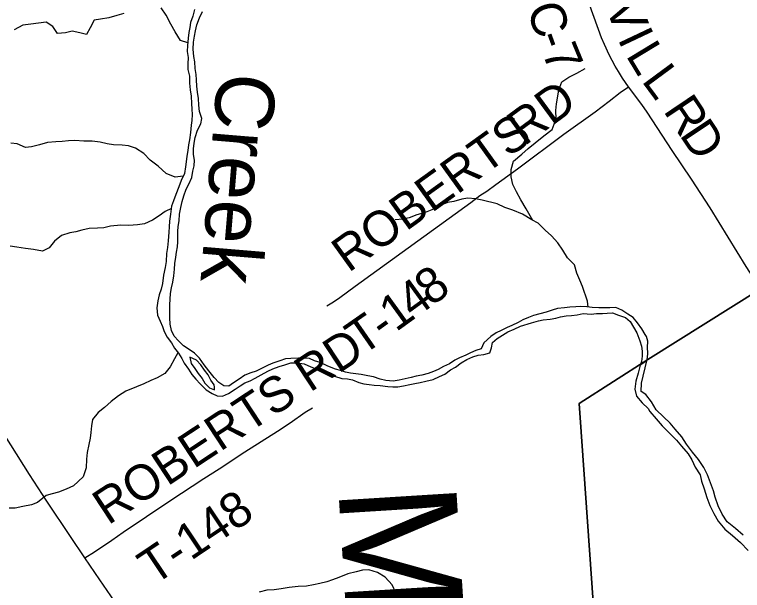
# Model space of a CAD drawing. Extents: x 114604 to 551442, y 316898 to 567001.
# Drawn here: x 130627 to 136809, y 369019 to 373907 of the extents above; entities that cross this region are included whole.
import ezdxf

# ---------------------------------------------------------------- set-up
doc = ezdxf.new("R2010")
doc.units = 0
for name, color, linetype in [('DV_X_County_Line', 7, 'Continuous'), ('GE_P_Alignment_1000_Cardinal_Points', 7, 'Continuous'), ('GE_P_Alignment_100_Distances', 7, 'Continuous'), ('GE_P_Alignment_500_Bearings', 7, 'Continuous'), ('GE_P_Alignment_500_Distances', 7, 'Continuous'), ('PM_P_Cells', 7, 'Continuous'), ('PM_P_CL_Double_Solid', 7, 'Continuous'), ('PM_P_Crosswalk', 7, 'Continuous'), ('RD_P_GR_Rt', 7, 'Continuous'), ('RS_Raster1', 7, 'Continuous')]:
    doc.layers.add(name, color=color, linetype=linetype)

msp = doc.modelspace()

# ---------------------------------------------------------------- linework, layer by layer
at = {"layer": 'DV_X_County_Line'}
msp.add_line((135996.9, 370968.9), (135939.5, 370932.1), dxfattribs=at)
for points in [[(132156.6, 373948.9), (132140.6, 373894.8), (132122.6, 373838.7), (132116.5, 373796.6), (132108.5, 373754.5), (132102.5, 373706.4), (132096.4, 373644.3), (132092.4, 373594.2), (132100.3, 373544.1), (132098.3, 373488), (132098.3, 373439.9), (132112.2, 373383.8), (132114.2, 373323.7), (132118.1, 373269.6), (132126.1, 373213.5), (132130, 373153.4), (132132, 373105.3), (132136, 373059.2), (132133.9, 373007.1), (132125.9, 372967.1), (132121.8, 372907), (132113.8, 372844.8), (132103.8, 372800.8), (132097.7, 372754.7), (132089.7, 372706.6), (132083.7, 372658.5), (132079.7, 372614.4), (132071.6, 372558.4), (132041.6, 372498.2), (132021.6, 372444.2), (131995.5, 372380.1), (131977.5, 372326), (131961.5, 372279.9), (131951.4, 372211.8), (131943.4, 372153.7), (131939.4, 372105.6), (131937.3, 372061.5), (131931.3, 371985.4), (131925.2, 371931.3), (131917.2, 371879.2), (131915.2, 371811.1), (131907.1, 371761), (131891.1, 371694.9), (131883, 371624.8), (131871, 371576.7), (131855, 371528.6), (131845, 371478.6)], [(131989.1, 371795), (131997.1, 371847.1), (132003.2, 371889.2), (132011.2, 371935.3), (132013.2, 371979.4), (132013.3, 372065.5), (132017.3, 372109.6), (132025.3, 372157.7), (132029.4, 372211.7), (132039.4, 372269.8), (132051.5, 372319.9), (132063.5, 372368), (132085.5, 372424.1), (132107.5, 372466.2), (132131.6, 372524.3), (132141.6, 372578.4), (132151.6, 372624.4), (132155.7, 372672.5), (132147.7, 372720.6), (132147.7, 372766.7), (132151.8, 372814.8), (132161.8, 372864.9), (132181.8, 372927), (132207.9, 372981), (132217.9, 373025.1), (132197.9, 373085.2), (132192, 373137.3), (132190, 373193.5), (132182.1, 373247.6), (132174.1, 373299.7), (132172.2, 373351.8), (132170.2, 373399.8), (132160.2, 373449.9), (132158.3, 373506), (132150.3, 373552.1), (132144.4, 373612.3), (132146.4, 373672.4), (132154.4, 373724.5), (132164.5, 373768.5), (132174.5, 373820.6), (132196.5, 373880.7), (132222.6, 373932.8)], [(135994, 371173.4), (135982.4, 371190.5), (135954.5, 371238.6), (135916.5, 371290.7), (135880.6, 371334.8), (135834.6, 371362.8), (135784.7, 371396.9), (135734.7, 371421), (135682.7, 371419), (135638.8, 371419), (135588.8, 371417), (135532.8, 371421), (135486.9, 371425.1), (135436.9, 371429.1), (135392.9, 371427.1), (135342.9, 371423.1), (135296.9, 371417.1), (135239, 371411.1), (135193, 371397.1), (135143, 371381.1), (135087, 371367.1), (135033.1, 371353.1), (134991.1, 371335.1), (134945.1, 371315.1), (134903.1, 371293.1), (134851.1, 371269), (134811.1, 371251), (134759.1, 371225), (134717.1, 371207), (134673.1, 371174.9), (134613.1, 371120.9), (134591.1, 371070.8), (134545.1, 371054.8), (134499.1, 371036.8), (134459.2, 371016.8), (134407.2, 370994.8), (134365.2, 370972.7), (134321.2, 370942.7), (134271.2, 370920.7), (134225.2, 370894.7), (134185.2, 370876.6), (134139.2, 370860.6), (134085.2, 370846.6), (134037.3, 370836.6), (133995.3, 370826.6), (133945.3, 370814.6), (133893.3, 370802.6), (133843.3, 370796.6), (133781.4, 370800.7), (133731.4, 370812.7), (133675.5, 370830.8), (133627.5, 370840.8), (133571.5, 370850.8), (133525.6, 370856.9), (133481.6, 370862.9), (133437.6, 370872.9), (133395.7, 370887), (133351.7, 370897), (133287.8, 370923.1), (133223.8, 370953.1), (133173.8, 370969.2), (133131.9, 370987.2), (133083.9, 370991.3), (133037.9, 370989.3), (132974, 370987.3), (132928, 370985.3), (132880, 370969.3), (132822, 370949.3), (132780, 370931.3), (132680.1, 370881.2), (132634.1, 370865.2), (132584.1, 370845.2), (132536.1, 370811.2), (132486.1, 370781.1), (132446.1, 370753.1), (132404.1, 370757.1), (132362.2, 370783.2), (132322.2, 370825.3), (132276.3, 370883.4), (132238.4, 370933.5), (132198.4, 370991.6), (132154.5, 371033.7), (132110.5, 371063.7), (132060.6, 371095.8), (132020.6, 371137.9), (131982.7, 371178), (131958.7, 371226.1), (131948.8, 371280.2), (131944.8, 371334.3), (131946.8, 371384.4), (131946.9, 371444.5), (131948.9, 371492.5), (131952.9, 371538.6), (131961, 371588.7), (131971, 371636.8), (131979, 371688.9), (131985.1, 371745), (131989.1, 371795)], [(131845, 371478.6), (131836.9, 371418.5), (131840.9, 371354.3), (131862.8, 371304.3), (131882.8, 371260.2), (131898.7, 371216.1), (131924.7, 371170), (131958.7, 371121.9), (131986.6, 371075.8), (132018.6, 371031.7), (132048.5, 370987.6), (132066.5, 370947.6), (132104.4, 370897.5), (132132.4, 370853.4), (132166.3, 370813.3), (132202.3, 370773.2), (132254.2, 370721.1), (132304.2, 370691.1), (132348.1, 370671), (132394.1, 370669), (132444.1, 370691), (132500.1, 370727), (132544.1, 370757.1), (132584.1, 370781.1), (132628, 370797.1), (132672, 370821.1), (132722, 370849.2), (132778, 370879.2), (132822, 370901.2), (132874, 370921.2), (132922, 370935.2), (132974, 370951.2), (133029.9, 370951.2), (133085.9, 370943.2), (133143.8, 370917.1), (133189.8, 370899.1), (133239.7, 370877), (133287.7, 370858.9), (133343.7, 370836.9), (133405.6, 370816.8), (133453.6, 370814.8), (133497.6, 370806.8), (133551.5, 370784.7), (133593.5, 370772.7), (133637.4, 370766.7), (133681.4, 370762.6), (133733.4, 370758.6), (133797.3, 370750.6), (133839.3, 370748.6), (133883.3, 370748.5), (133931.3, 370754.5), (133985.2, 370766.5), (134027.2, 370776.5), (134073.2, 370784.5), (134121.2, 370794.5), (134183.2, 370808.5), (134237.2, 370834.5), (134281.1, 370854.6), (134329.1, 370890.6), (134373.1, 370914.6), (134419.1, 370950.7), (134467.1, 370980.7), (134519.1, 371002.7), (134563.1, 371014.7), (134613.1, 371020.7), (134663, 371034.7), (134679.1, 371078.8), (134687.1, 371122.9), (134727.1, 371156.9), (134771.1, 371184.9), (134817.1, 371213), (134869.1, 371237), (134925.1, 371263), (135017, 371291), (135077, 371307), (135117, 371317), (135175, 371323), (135222.9, 371331), (135264.9, 371341), (135312.9, 371349), (135356.9, 371353), (135404.9, 371359), (135456.8, 371369), (135522.8, 371362.9), (135570.8, 371368.9), (135620.7, 371368.9), (135660.7, 371372.9), (135706.7, 371374.9), (135756.7, 371356.8), (135814.6, 371334.8), (135856.6, 371300.7), (135882.5, 371252.6), (135912.5, 371204.5), (135938.4, 371138.4), (135952.3, 371092.3), (135956.3, 371050.3), (135956.3, 371008.2), (135950.9, 370962.3), (135939.5, 370932.1)], [(135996.9, 370968.9), (136002.3, 370997.3), (136005.8, 371032.9), (136003.6, 371081.6), (136005.1, 371135.4), (135994, 371173.4)], [(132115.8, 370999.6), (132128.4, 370945.5), (132158.4, 370903.5), (132186.3, 370859.4), (132220.3, 370819.3), (132244.2, 370777.2), (132284.2, 370739.1), (132326.2, 370721.1), (132324.1, 370743.1)], [(132324.1, 370743.1), (132322.2, 370763.2), (132294.2, 370805.2), (132272.3, 370849.3), (132240.3, 370889.4), (132208.4, 370933.5), (132172.4, 370973.6), (132115.8, 370999.6)], [(135987.6, 370682.9), (135949.7, 370708.1), (135950.2, 370778.2), (135996.9, 370968.9)], [(135939.5, 370932.1), (135922.9, 370864.6), (135904.4, 370794.6), (135893.8, 370726.5), (135908.9, 370666.7), (135958.1, 370612.4), (136009.2, 370562), (136023.3, 370536.7)], [(136815.1, 369488.5), (136749.3, 369544.6), (136679.4, 369600.8), (136637.5, 369666.9), (136601.6, 369737), (136575.8, 369811.1), (136561.9, 369863.2), (136538, 369931.3), (136512.2, 370001.5), (136482.3, 370063.6), (136436.4, 370131.7), (136384.6, 370191.8), (136334.7, 370262), (136294.8, 370324.1), (136237, 370388.3), (136195.1, 370438.4), (136137.2, 370492.5), (136077.3, 370552.7), (136035.4, 370620.8), (135987.6, 370682.9)], [(136023.3, 370536.7), (136077.1, 370476.6), (136127, 370416.4), (136248.8, 370294.1), (136292.7, 370244), (136346.5, 370177.9), (136378.4, 370127.8), (136408.3, 370065.7), (136450.2, 369999.5), (136462.1, 369945.4), (136483.9, 369881.3), (136507.8, 369809.2), (136531.7, 369741.1), (136565.5, 369673), (136601.4, 369606.9), (136659.2, 369538.7), (136723.1, 369486.6), (136793, 369426.4), (136856.9, 369358.3)]]:
    msp.add_lwpolyline(points, dxfattribs=at)
at = {"layer": 'GE_P_Alignment_1000_Cardinal_Points'}
for points in [[(133279.5, 371434.2), (133336.3, 371467.7), (133390.2, 371504.8), (133521.1, 371602.9), (134501.7, 372311.7), (134579.7, 372371.4), (134639.1, 372407.6), (134713.3, 372465), (134898.8, 372598.9), (135292.3, 372891.2), (135557.4, 373082.2), (135675.9, 373171.1), (135771.2, 373246.8), (135841.5, 373292.9)], [(131225, 369294.8), (131306.1, 369346.8), (131454.3, 369445.7), (131548.6, 369512.5), (131946.1, 369779.6), (132233.9, 369969.2), (132365.5, 370052.4), (132584, 370195.4), (132859.4, 370370.8), (132968.1, 370443.1), (133095.9, 370531.3), (133158.4, 370570.1)]]:
    msp.add_lwpolyline(points, dxfattribs=at)
at = {"layer": 'GE_P_Alignment_500_Bearings'}
for points in [[(135841.5, 373292.9), (135789.6, 373367.5), (135755.3, 373422.6), (135728.5, 373469.8), (135678.2, 373564.6), (135636.6, 373652), (135610.5, 373710.6), (135511.8, 373985.5), (135426.4, 374232.4), (135302.1, 374603.2), (135273.9, 374692.3), (135265.3, 374728), (135253.1, 374792.2), (135241.4, 374889.7), (135215.2, 375313.6), (135179.9, 375845.6)], [(136969.6, 371578.4), (136929.1, 371632.2), (136839.2, 371768.1), (136533.7, 372265.6), (136375.3, 372510.9), (136212.9, 372753.6), (135998.8, 373078.7), (135953.6, 373143.4), (135841.5, 373292.9)], [(131225, 369294.8), (131101.9, 369476.9), (130902.5, 369777), (130754.8, 370003), (130482.4, 370431.5), (129468.2, 372006.3)], [(133463.4, 365462.7), (133292, 365840.8), (133167, 366108.3), (133044.5, 366376.5), (132917.9, 366642.4), (132696.3, 367116.9), (132650.6, 367203.8), (132616.6, 367259.8), (132487.8, 367449.5), (132023.4, 368123.6), (131763.1, 368506), (131601.1, 368747.2), (131351.4, 369108.1), (131225, 369294.8)]]:
    msp.add_lwpolyline(points, dxfattribs=at)
at = {"layer": 'GE_P_Alignment_500_Distances'}
for points in [[(141444.1, 374577.2), (136968.4, 371581.2), (136006.5, 370979.4), (135421.8, 370605.4), (135737.9, 366111.8), (135755.1, 365552.2), (134429.7, 365500.7), (133462.2, 365465.5), (124873.4, 365078.4), (119921.9, 364797.1), (114843.2, 364464.3)], [(136711.7, 350199.2), (136368.2, 355174.3), (136125.6, 359790), (135993.5, 361781.9), (135755.1, 365552.2), (135737.9, 366111.8), (135421.8, 370605.4), (136006.5, 370979.4), (136968.4, 371581.2), (141444.1, 374577.2), (141509.7, 374219), (141544.1, 373869.4), (141529.2, 373631.9), (141501.4, 373413.8), (141428, 373267.9), (141184.5, 372989.4), (143664.1, 371809.5), (146990, 369444.6), (153829.1, 364581.7)]]:
    msp.add_lwpolyline(points, dxfattribs=at)
at = {"layer": 'PM_P_Cells'}
for points in [[(132098.6, 373667.2), (132036.5, 373688.4), (131990.6, 373760.6), (131954.6, 373824.7), (131914.7, 373900.9), (131872.8, 373963)], [(131554.9, 373917.1), (131497, 373899.1), (131427, 373879.1), (131357, 373867.1), (131303, 373859.1), (131269, 373795), (131237, 373738.9), (131183, 373752.9), (131117.1, 373767), (131059.1, 373751), (130993.1, 373747), (130951.2, 373807.1), (130895.3, 373843.2), (130831.3, 373833.2), (130765.3, 373825.2), (130697.4, 373817.2), (130623.4, 373777.2)], [(135030, 372160), (134971.7, 372258.7), (134925.8, 372334.8), (134889.9, 372403), (134860, 372465.1), (134846, 372529.2), (134844.1, 372593.3), (134864.1, 372663.5), (134934.1, 372723.5), (134990.1, 372769.6), (135048.1, 372817.6), (135122.1, 372877.7), (135192.1, 372931.8), (135226.2, 373022), (135224.2, 373094.1), (135230.3, 373150.2), (135240.3, 373214.3), (135248.3, 373268.4), (135274.4, 373336.5), (135334.4, 373376.6), (135402.4, 373408.6), (135472.3, 373450.7)], [(132059.6, 372534.3), (131991.6, 372528.3), (131915.7, 372558.4), (131845.8, 372620.6), (131777.9, 372670.7), (131723.9, 372726.8), (131654, 372772.9), (131594.1, 372793), (131542.1, 372799), (131468.1, 372801), (131414.2, 372809.1), (131354.2, 372825.1), (131286.3, 372831.2), (131214.3, 372831.2), (131138.4, 372837.2), (131084.4, 372835.3), (131030.4, 372829.3), (130978.4, 372827.3), (130906.5, 372821.3), (130840.5, 372801.3), (130770.5, 372785.3), (130720.5, 372779.3), (130650.6, 372809.4), (130596.6, 372815.4)], [(135497.7, 371424.1), (135492.9, 371473.1), (135451, 371599.4), (135429, 371651.5), (135401.1, 371711.6), (135381.2, 371781.7), (135323.2, 371841.8), (135283.3, 371906), (135241.4, 371970.1), (135187.5, 372030.2), (135133.5, 372076.3), (135073.6, 372136.4), (135021.6, 372164.5), (134941.7, 372212.6), (134857.8, 372246.7), (134791.9, 372270.8), (134725.9, 372300.9), (134598, 372333), (134542, 372343), (134476.1, 372349), (134426.1, 372339), (134358.1, 372321), (134304.2, 372313), (134236.2, 372283), (134170.2, 372249), (134114.2, 372227), (134042.2, 372207), (133978.2, 372182.9), (133924.3, 372170.9), (133858.3, 372165)], [(131958.9, 372262.2), (131905.5, 372235.8), (131855.5, 372197.8), (131799.5, 372161.8), (131729.5, 372131.7), (131671.5, 372121.7), (131597.6, 372115.8), (131529.6, 372119.8), (131441.7, 372109.8), (131385.7, 372097.8), (131331.7, 372093.8), (131261.7, 372089.9), (131199.8, 372077.9), (131147.8, 372063.9), (131095.8, 372053.8), (131025.8, 372031.8), (130965.8, 371983.8), (130919.8, 371927.7), (130865.8, 371897.7), (130787.9, 371913.7), (130719.9, 371921.8), (130648, 371933.8), (130590, 371941.9)], [(132015, 371036.6), (131986.5, 370983.7), (131948.5, 370917.6), (131902.5, 370859.5), (131838.5, 370823.5), (131784.5, 370801.4), (131724.5, 370773.4), (131662.6, 370747.4), (131572.6, 370711.4), (131510.6, 370671.3), (131448.6, 370623.3), (131390.6, 370573.2), (131336.6, 370529.2), (131290.6, 370469.1), (131280.6, 370415), (131274.5, 370360.9), (131268.5, 370310.8), (131258.5, 370258.7), (131244.4, 370188.6), (131238.4, 370134.6), (131234.3, 370060.4), (131210.3, 369984.3), (131128.3, 369908.2), (131066.3, 369878.2), (131000.3, 369854.2), (130946.4, 369840.2), (130894.4, 369824.2), (130822.4, 369766.1), (130770.4, 369746.1), (130698.4, 369732.1), (130632.4, 369718.1), (130580.5, 369718.1)], [(133866.6, 368999.6), (133834.6, 369067.7), (133774.7, 369131.8), (133708.7, 369171.9), (133634.8, 369194), (133582.8, 369190), (133528.8, 369178), (133456.8, 369160), (133380.8, 369128), (133328.8, 369108), (133278.8, 369092), (133220.8, 369078), (133166.8, 369068), (133106.8, 369054), (133034.8, 369052.1), (132960.8, 369044.1), (132890.8, 369032.1), (132830.9, 369024.1), (132768.9, 369020.1), (132704.9, 369004.1)]]:
    msp.add_lwpolyline(points, dxfattribs=at)
at = {"layer": 'RS_Raster1'}
for points in [[(141444.1, 374577.2), (136968.4, 371581.2), (136006.5, 370979.4), (135421.8, 370605.4), (135737.9, 366111.8), (135755.1, 365552.2), (135993.5, 361781.9), (136125.6, 359790), (136368.2, 355174.3), (136711.7, 350199.2)], [(136711.7, 350199.2), (136368.2, 355174.3), (136125.6, 359790), (135993.5, 361781.9), (135755.1, 365552.2), (135737.9, 366111.8), (135421.8, 370605.4), (136006.5, 370979.4), (136968.4, 371581.2), (141444.1, 374577.2)]]:
    msp.add_lwpolyline(points, dxfattribs=at)

# ---------------------------------------------------------------- texts
at = {"layer": 'GE_P_Alignment_100_Distances'}
msp.add_text('MADISON COUNTY', height=1000.063, rotation=273.56392, dxfattribs=at).set_placement((133375.9, 369893.3))
at = {"layer": 'PM_P_CL_Double_Solid'}
for s, rotation, p in [('V', 289.71614, (135644.1, 373980.7)), ('C', 288.24186, (134974.9, 373961)), ('-', 289.99829, (135055.3, 373717.5)), ('I', 295.29468, (135745.4, 373702.7)), ('7', 292.39674, (135102.4, 373588.9)), ('L', 301.20961, (135814.1, 373561.6)), ('L', 306.42291, (135946.9, 373344.9)), ('R', 303.95673, (136130.9, 373091.2)), ('D', 303.81891, (136268.4, 372886.9))]:
    msp.add_text(s, height=300, rotation=rotation, dxfattribs=at).set_placement(p)
at = {"layer": 'PM_P_Crosswalk'}
for s, height, rotation, p in [('RD', 300.02, 36.29473, (134955.4, 372786.4)), ('ROBERTS', 300.02, 35.7536, (133463.2, 371711.4)), ('8', 300, 35.98307, (134165.3, 371425.6)), ('4', 300, 35.97026, (134015.7, 371317)), ('1', 300, 35.89844, (133865.6, 371208.4)), ('T', 300, 34.82085, (133576.3, 371004.8)), ('-', 300, 35.70309, (133764.7, 371135.9)), ('ROBERTS RD', 300.02, 33.3388, (131421.7, 369568.7)), ('T-148', 300.02, 33.8794, (131809.8, 369057))]:
    msp.add_text(s, height=height, rotation=rotation, dxfattribs=at).set_placement(p)
at = {"layer": 'RD_P_GR_Rt'}
msp.add_text('Creek', height=500.12, rotation=265.23612, dxfattribs=at).set_placement((132354.2, 373425.1))

doc.saveas('drawing.dxf')
